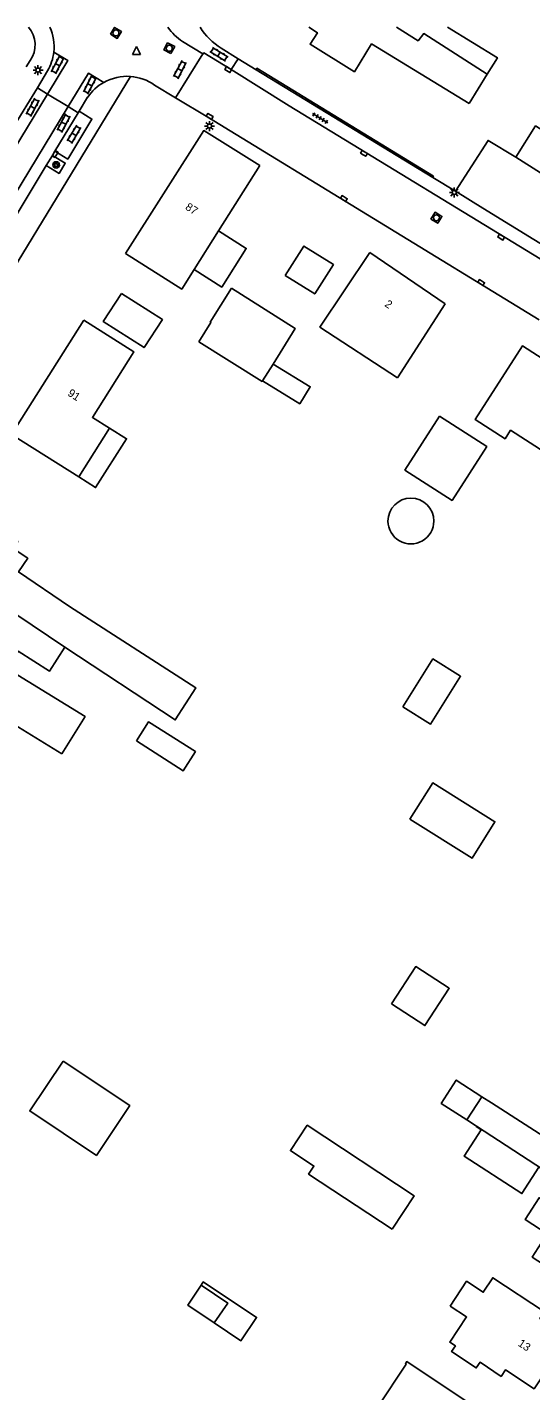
# Model space of a CAD drawing. Extents: x 136000 to 141000, y 400494 to 402006.
# Drawn here: x 137585.1 to 137647.9, y 401829.6 to 402000 of the extents above; entities that cross this region are included whole.
import ezdxf

# ---------------------------------------------------------------- set-up
doc = ezdxf.new("R2010")
doc.units = 0
for name, color, linetype in [('gg-afsc-erfafscheiding', 7, 'Continuous'), ('gg-afsc-muur', 7, 'Continuous'), ('gg-anno-huisnummerreeks BGT', 7, 'Continuous'), ('gg-bbg-bijgebouw', 7, 'Continuous'), ('gg-bbg-gedigitaliseerde bebouwing', 7, 'Continuous'), ('gg-bbg-gedigitaliseerde bijgebouw', 7, 'Continuous'), ('gg-bbg-hoofdgebouw', 7, 'Continuous'), ('gg-bbg-luifel en loopbrug', 7, 'Continuous'), ('gg-bbg-tussenscheiding', 7, 'Continuous'), ('gg-knt-verharding', 7, 'Continuous'), ('gg-knt-verharding nz', 7, 'Continuous'), ('gt-symb-boom', 7, 'Continuous'), ('gt-symb-groenvak', 7, 'Continuous'), ('gt-symb-klinker verharding', 7, 'Continuous'), ('gt-symb-kolk', 7, 'Continuous'), ('gt-symb-lichtmast', 7, 'Continuous'), ('gt-symb-rioolschacht', 7, 'Continuous'), ('gt-symb-tegel verharding', 7, 'Continuous'), ('gt-symb-waterafsluiter', 7, 'Continuous')]:
    doc.layers.add(name, color=color, linetype=linetype)

# ---------------------------------------------------------------- blocks, each defined once
blk = doc.blocks.new('gt0-KOLK')
at = {"layer": 'gt-symb-kolk'}
blk.add_lwpolyline([(0, 0), (0.38, 0), (0.38, 0.4), (-0.38, 0.4), (-0.38, 0), (0, 0)], dxfattribs=at)
blk = doc.blocks.new('gt0-LMAST')
at = {"layer": 'gt-symb-lichtmast'}
for p, q in [((-0.18, 0.17), (-0.45, 0.44)), ((-0.01, 0.25), (-0.01, 0.62)), ((0.17, 0.17), (0.44, 0.44)), ((-0.26, 0), (-0.63, 0)), ((-0.18, -0.18), (-0.45, -0.45)), ((-0.01, -0.25), (-0.01, -0.63)), ((0.44, -0.45), (0.17, -0.18)), ((0.24, 0), (0.62, 0))]:
    blk.add_line(p, q, dxfattribs=at)
blk.add_circle((-0.01, 0), 0.25, dxfattribs=at)
blk = doc.blocks.new('gt0-TEG1')
at = {"layer": 'gt-symb-tegel verharding'}
for p, q in [((-1.12, 0), (1.12, 0)), ((-0.9, -0.25), (-0.9, 0.25)), ((-0.45, -0.25), (-0.45, 0.25)), ((0, -0.25), (0, 0.25)), ((0.45, -0.25), (0.45, 0.25)), ((0.9, -0.25), (0.9, 0.25))]:
    blk.add_line(p, q, dxfattribs=at)
blk = doc.blocks.new('gt0-KL1')
at = {"layer": 'gt-symb-klinker verharding'}
for p, q in [((-1.15, 0.3), (1.15, 0.3)), ((-1, -0.3), (-1, 0.3)), ((-0.5, 0.3), (-0.5, 0.45)), ((0, -0.3), (0, 0.3)), ((0.5, 0.3), (0.5, 0.45)), ((1, -0.3), (1, 0.3)), ((-1.15, -0.3), (1.15, -0.3)), ((-0.5, -0.45), (-0.5, -0.3)), ((0.5, -0.45), (0.5, -0.3))]:
    blk.add_line(p, q, dxfattribs=at)
blk = doc.blocks.new('gt0-RS')
at = {"layer": 'gt-symb-rioolschacht'}
blk.add_lwpolyline([(-0.5, -0.5), (0.5, -0.5), (0.5, 0.5), (-0.5, 0.5)], close=True, dxfattribs=at)
blk.add_circle((0, 0), 0.375, dxfattribs=at)
blk = doc.blocks.new('gt0-WAFSL')
at = {"layer": 'gt-symb-waterafsluiter'}
for p, q in [((-0.5, -0.33), (0, 0.67)), ((0, 0.67), (0.5, -0.33)), ((0.5, -0.33), (-0.5, -0.33))]:
    blk.add_line(p, q, dxfattribs=at)
blk = doc.blocks.new('gt0-GRVAK')
at = {"layer": 'gt-symb-groenvak'}
for p, q in [((-0.11, 0.19), (-0.23, 0.24)), ((-0.18, 0.15), (0.09, 0.15)), ((-0.09, 0.21), (-0.16, 0.32)), ((-0.05, 0.21), (-0.05, 0.39)), ((0, 0.21), (0.06, 0.32)), ((0.02, 0.19), (0.13, 0.24)), ((0.26, -0.05), (0.2, 0.06)), ((0.3, -0.05), (0.3, 0.13)), ((0.35, -0.05), (0.41, 0.06)), ((-0.24, -0.23), (-0.36, -0.18)), ((-0.32, -0.26), (-0.05, -0.26)), ((-0.23, -0.21), (-0.29, -0.09)), ((-0.18, -0.2), (-0.18, -0.02)), ((-0.14, -0.21), (-0.07, -0.09)), ((-0.12, -0.23), (0, -0.18)), ((0.24, -0.07), (0.12, -0.02)), ((0.17, -0.11), (0.44, -0.11)), ((0.37, -0.07), (0.49, -0.02))]:
    blk.add_line(p, q, dxfattribs=at)
blk = doc.blocks.new('gt0-BOOM')
at = {"layer": 'gt-symb-boom'}
for radius in [0.4, 0.2]:
    blk.add_circle((0, 0), radius, dxfattribs=at)

msp = doc.modelspace()

# ---------------------------------------------------------------- linework, layer by layer
at = {"layer": 'gg-afsc-erfafscheiding'}
msp.add_lwpolyline([(137638.5, 401979.5), (137642.57, 401985.87), (137646.03, 401983.75)], dxfattribs=at)
at = {"layer": 'gg-afsc-muur'}
msp.add_line((137613.61, 401994.7), (137635.66, 401981.22), dxfattribs=at)
msp.add_lwpolyline([(137635.66, 401981.22), (137635.76, 401981.39), (137613.72, 401994.87), (137613.61, 401994.7)], dxfattribs=at)
at = {"layer": 'gg-bbg-bijgebouw'}
msp.add_line((137646.03, 401983.75), (137656.44, 401977.17), dxfattribs=at)
for points in [[(137596.81, 401966.73), (137594.54, 401963.24), (137599.64, 401959.98), (137601.92, 401963.47), (137596.81, 401966.73)], [(137610.53, 401967.38), (137607.89, 401963.15), (137607.98, 401963.1), (137606.47, 401960.68)], [(137636.53, 401951.39), (137642.41, 401947.61), (137638.08, 401940.88), (137632.2, 401944.67), (137636.53, 401951.39)], [(137630.6, 401849.79), (137633.36, 401853.96), (137620, 401862.8), (137617.91, 401859.63), (137620.83, 401857.7), (137620.17, 401856.7), (137630.6, 401849.79)]]:
    msp.add_lwpolyline(points, dxfattribs=at)
at = {"layer": 'gg-bbg-gedigitaliseerde bebouwing'}
for p, q in [((137640.23, 401990.46), (137642.47, 401994.12)), ((137591.47, 401943.81), (137583.08, 401949.11)), ((137595.33, 401949.9), (137591.47, 401943.81))]:
    msp.add_line(p, q, dxfattribs=at)
for points in [[(137642.47, 401994.12), (137643.74, 401996.19), (137637.52, 402000)], [(137627.83, 401971.86), (137621.58, 401962.53), (137631.26, 401956.2)], [(137592.11, 401963.4), (137598.37, 401959.44), (137593.19, 401951.25), (137595.33, 401949.9)], [(137590.34, 401927.61), (137583.95, 401931.93), (137585.11, 401933.65), (137583.3, 401934.87), (137583.88, 401935.72), (137577.85, 401939.77)], [(137589.76, 401922.53), (137603.52, 401913.44), (137606.11, 401917.45), (137590.34, 401927.61)], [(137589.76, 401922.53), (137587.82, 401919.52), (137583.93, 401922.03), (137583.15, 401920.81)], [(137655.86, 401841.26), (137648.08, 401846.31), (137649.97, 401849.24), (137647.2, 401851.03), (137648.95, 401853.73), (137651.73, 401851.93), (137651.89, 401852.18), (137659.69, 401847.12)]]:
    msp.add_lwpolyline(points, dxfattribs=at)
at = {"layer": 'gg-bbg-gedigitaliseerde bijgebouw'}
for p, q in [((137579.91, 401915.04), (137589.37, 401909.19)), ((137643.01, 401865.58), (137641.8, 401866.36)), ((137639.92, 401863.45), (137641.12, 401862.67))]:
    msp.add_line(p, q, dxfattribs=at)
for points in [[(137646.03, 401983.75), (137648.5, 401987.67), (137658.91, 401981.09), (137656.66, 401977.52)], [(137610.53, 401967.38), (137618.51, 401962.35), (137615.74, 401957.91)], [(137614.43, 401955.8), (137614.39, 401955.74), (137606.47, 401960.68)], [(137615.74, 401957.91), (137620.37, 401955.07), (137619.07, 401952.95), (137614.43, 401955.8)], [(137631.95, 401915.09), (137635.4, 401912.93), (137639.14, 401918.91), (137635.68, 401921.07), (137631.95, 401915.09)], [(137579.91, 401915.04), (137582.8, 401919.72), (137592.27, 401913.86), (137589.37, 401909.19)], [(137598.67, 401910.81), (137600.18, 401913.2), (137606.04, 401909.48), (137604.52, 401907.09), (137598.67, 401910.81)], [(137632.82, 401901.03), (137635.66, 401905.57), (137643.43, 401900.72), (137640.59, 401896.18), (137632.82, 401901.03)], [(137630.53, 401877.95), (137634.7, 401875.25), (137637.72, 401879.91), (137633.54, 401882.61), (137630.53, 401877.95)], [(137589.52, 401870.82), (137585.36, 401864.59), (137593.68, 401859.03), (137597.84, 401865.26), (137589.52, 401870.82)], [(137639.92, 401863.45), (137636.72, 401865.52), (137638.6, 401868.44), (137641.8, 401866.36)], [(137649.51, 401857.24), (137651.39, 401860.16), (137643.01, 401865.58)], [(137649.51, 401857.24), (137649.49, 401857.21), (137648.93, 401857.57), (137646.79, 401854.25), (137639.58, 401858.93), (137641.72, 401862.24), (137641.1, 401862.64), (137641.12, 401862.67)], [(137608.4, 401838.09), (137605.08, 401840.31), (137606.74, 401842.8)], [(137606.74, 401842.8), (137610.07, 401840.58), (137608.4, 401838.09)]]:
    msp.add_lwpolyline(points, dxfattribs=at)
for start, end in [(0.01, 179.99), (179.99, 0.01)]:
    msp.add_arc((137632.94, 401938.3), 2.86, start, end, dxfattribs=at)
at = {"layer": 'gg-bbg-hoofdgebouw'}
for p, q in [((137614.08, 401982.73), (137608.92, 401974.56)), ((137608.92, 401974.56), (137605.87, 401969.72)), ((137637.21, 401965.43), (137627.83, 401971.86)), ((137637.21, 401965.43), (137631.26, 401956.2)), ((137592.11, 401963.4), (137583.08, 401949.11))]:
    msp.add_line(p, q, dxfattribs=at)
for points in [[(137620.19, 402000), (137621.27, 401999.32), (137620.36, 401997.88), (137625.88, 401994.45), (137628.04, 401997.92), (137640.23, 401990.46)], [(137597.33, 401971.72), (137607.09, 401987.08), (137614.08, 401982.73)], [(137605.87, 401969.72), (137604.34, 401967.29), (137597.33, 401971.72)], [(137655.8, 401950.38), (137657.24, 401952.63), (137650.8, 401956.77), (137651.19, 401957.41), (137646.87, 401960.18), (137640.96, 401950.99), (137644.7, 401948.59), (137645.38, 401949.64), (137652.14, 401945.29), (137651.47, 401944.24), (137651.74, 401944.07), (137653.84, 401947.35)], [(137637.84, 401840.2), (137639.9, 401838.84), (137637.79, 401835.67), (137638.49, 401835.21), (137638.02, 401834.51), (137641.1, 401832.46), (137641.57, 401833.17), (137644.2, 401831.41), (137644.76, 401832.24), (137648.32, 401829.86), (137652.62, 401836.29), (137649.03, 401838.65), (137649.61, 401839.47), (137643.16, 401843.74), (137641.97, 401841.93), (137639.9, 401843.3), (137637.84, 401840.2)], [(137628.8, 401827.62), (137632.55, 401825.1), (137632.32, 401824.75), (137643.15, 401817.55), (137644.55, 401819.67), (137645.02, 401819.36), (137645.2, 401819.62), (137644.73, 401819.93), (137647.09, 401823.48), (137632.43, 401833.25), (137632.25, 401832.99), (137632.35, 401832.92), (137628.8, 401827.62)]]:
    msp.add_lwpolyline(points, dxfattribs=at)
at = {"layer": 'gg-bbg-luifel en loopbrug'}
for points in [[(137605.87, 401969.72), (137609.33, 401967.54), (137612.38, 401972.37), (137608.92, 401974.56)], [(137617.26, 401968.99), (137619.58, 401972.66), (137623.26, 401970.34), (137620.94, 401966.67), (137617.26, 401968.99)], [(137595.33, 401949.9), (137597.44, 401948.57), (137593.59, 401942.47), (137591.47, 401943.81)], [(137608.4, 401838.09), (137611.73, 401835.86), (137613.67, 401838.77), (137607.02, 401843.22), (137606.74, 401842.8)]]:
    msp.add_lwpolyline(points, dxfattribs=at)
at = {"layer": 'gg-bbg-tussenscheiding'}
for p, q in [((137615.74, 401957.91), (137614.43, 401955.8)), ((137641.8, 401866.36), (137639.92, 401863.45)), ((137641.12, 401862.67), (137649.51, 401857.24))]:
    msp.add_line(p, q, dxfattribs=at)
for points in [[(137631.14, 402000), (137633.83, 401998.32), (137634.55, 401999.21), (137642.47, 401994.12)], [(137589.76, 401922.53), (137579.4, 401929.49), (137573.5, 401933.31)]]:
    msp.add_lwpolyline(points, dxfattribs=at)
at = {"layer": 'gg-knt-verharding'}
for p, q in [((137603.55, 401991.17), (137606.95, 401996.66)), ((137611.37, 401996.06), (137609.26, 401997.37)), ((137584.92, 401995.04), (137585.41, 401995.83)), ((137610.51, 401994.72), (137611.37, 401996.06)), ((137611.37, 401996.06), (137613.61, 401994.7)), ((137610.51, 401994.72), (137617.74, 401990.19)), ((137586.32, 401992.43), (137587.59, 401991.65)), ((137587.59, 401991.65), (137590.15, 401990.09)), ((137600.95, 401992.78), (137603.55, 401991.17)), ((137590.15, 401990.09), (137591.4, 401989.32)), ((137603.55, 401991.17), (137607.58, 401988.77)), ((137617.74, 401990.19), (137685.59, 401948.73)), ((137591.4, 401989.32), (137588.5, 401984.5)), ((137648.95, 401963.43), (137607.58, 401988.77)), ((137587.41, 401982.71), (137588.19, 401983.99)), ((137588.19, 401983.99), (137588.5, 401984.5)), ((137580.32, 401971.02), (137587.41, 401982.71)), ((137635.66, 401981.22), (137638.5, 401979.5)), ((137638.5, 401979.5), (137641.93, 401977.41)), ((137641.93, 401977.41), (137653.01, 401970.58))]:
    msp.add_line(p, q, dxfattribs=at)
for points in [[(137606.95, 401996.66), (137606.98, 401996.63), (137607.11, 401996.81), (137610.51, 401994.72)], [(137506.83, 401831.73), (137508.01, 401837.3), (137511.52, 401843.3), (137511.6, 401847.52), (137516.95, 401856.15), (137515.53, 401857.11), (137524.06, 401871.14), (137523.73, 401871.37), (137534.68, 401889.55), (137545.17, 401906.93), (137560.58, 401932.37), (137567.66, 401943.98), (137574.06, 401954.63), (137597.93, 401993.86)], [(137579.81, 401981.5), (137580.03, 401981.95), (137581, 401983.7), (137583.2, 401987.34), (137586.32, 401992.43)], [(137587.41, 401982.71), (137589.02, 401981.74), (137589.79, 401983.02), (137588.19, 401983.99)]]:
    msp.add_lwpolyline(points, dxfattribs=at)
for centre, radius, start, end in [((137582.66, 401997.78), 3.37, 324.7105, 41.3065), ((137613.55, 402004.28), 8.13, 211.7494, 238.1633), ((137597.5, 401987.9), 5.97, 54.7594, 85.9185)]:
    msp.add_arc(centre, radius, start, end, dxfattribs=at)
at = {"layer": 'gg-knt-verharding nz'}
for p, q in [((137604.45, 401998.22), (137606.95, 401996.66)), ((137586.32, 401992.43), (137587.59, 401994.56)), ((137591.51, 401989.5), (137592.59, 401991.28)), ((137591.4, 401989.32), (137591.51, 401989.5))]:
    msp.add_line(p, q, dxfattribs=at)
for points in [[(137588.36, 401996.89), (137590.12, 401995.84), (137587.59, 401991.65)], [(137594.61, 401993.11), (137592.68, 401994.26), (137590.15, 401990.09)], [(137587.59, 401991.65), (137574.35, 401969.86), (137561.66, 401948.93), (137553.97, 401936.32), (137542.97, 401918.09), (137531.27, 401898.79), (137521.68, 401883.02), (137498.4, 401844.64)], [(137590.15, 401990.09), (137564.13, 401947.17), (137556.6, 401934.8), (137545.53, 401916.46), (137534.03, 401897.21), (137524.29, 401881.49), (137513.69, 401863.96), (137500.98, 401843.07)], [(137591.51, 401989.5), (137593.12, 401988.53), (137590.11, 401983.53), (137588.5, 401984.5)]]:
    msp.add_lwpolyline(points, dxfattribs=at)
for centre, radius, start, end in [((137582.43, 401997.57), 5.97, 353.4794, 24.0434), ((137608.11, 402003.84), 6.71, 214.9584, 236.9137), ((137582.36, 401997.59), 6.04, 329.8929, 353.3258), ((137597.51, 401987.92), 5.95, 85.9632, 119.1857), ((137597.51, 401987.92), 5.95, 119.1564, 145.606)]:
    msp.add_arc(centre, radius, start, end, dxfattribs=at)

# ---------------------------------------------------------------- block references
at = {"layer": 'gt-symb-boom'}
msp.add_blockref('gt0-BOOM', (137588.65, 401982.8), dxfattribs=at)
at = {"layer": 'gt-symb-groenvak'}
msp.add_blockref('gt0-GRVAK', (137588.68, 401982.78), dxfattribs=at)
at = {"layer": 'gt-symb-klinker verharding'}
for p, rotation in [((137608.98, 401996.63), -31.543673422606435), ((137588.83, 401995.32), 62.28149837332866), ((137604.1, 401994.71), 62.28149837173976), ((137592.86, 401992.81), 62.28149837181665), ((137585.72, 401990), 62.28149837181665), ((137589.59, 401988.02), 62.28149837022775), ((137590.89, 401986.63), 58.947839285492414)]:
    msp.add_blockref('gt0-KL1', p, dxfattribs=dict(at, rotation=rotation))
at = {"layer": 'gt-symb-kolk'}
for p, rotation in [((137610.24, 401994.88), 148.37610970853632), ((137607.72, 401988.69), -31.482738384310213), ((137588.35, 401984.26), -121.2474720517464), ((137626.99, 401984.07), -31.41597875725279), ((137624.47, 401978.43), -31.415978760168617), ((137644.1, 401973.61), -31.41597875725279), ((137641.61, 401967.93), -31.41597875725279)]:
    msp.add_blockref('gt0-KOLK', p, dxfattribs=dict(at, rotation=rotation))
at = {"layer": 'gt-symb-lichtmast'}
for p in [(137586.4, 401994.65), (137607.81, 401987.66), (137638.37, 401979.36)]:
    msp.add_blockref('gt0-LMAST', p, dxfattribs=at)
at = {"layer": 'gt-symb-rioolschacht'}
for p, rotation in [((137596.12, 401999.29), -31.294526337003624), ((137602.78, 401997.38), 62.474875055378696), ((137636.13, 401976.19), -31.46487302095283)]:
    msp.add_blockref('gt0-RS', p, dxfattribs=dict(at, rotation=rotation))
at = {"layer": 'gt-symb-tegel verharding', "rotation": -31.00306752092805}
msp.add_blockref('gt0-TEG1', (137621.61, 401988.64), dxfattribs=at)
at = {"layer": 'gt-symb-waterafsluiter'}
msp.add_blockref('gt0-WAFSL', (137598.7, 401996.92), dxfattribs=at)

# ---------------------------------------------------------------- texts
at = {"layer": 'gg-anno-huisnummerreeks BGT'}
for s, rotation, p in [('87', 327.6, (137604.69, 401977.3)), ('2', 325.6, (137629.58, 401965.2)), ('91', 327.7, (137590.01, 401954.04)), ('13', 326.2, (137646.22, 401835.31))]:
    msp.add_text(s, height=1, rotation=rotation, dxfattribs=at).set_placement(p)

doc.saveas('drawing.dxf')
